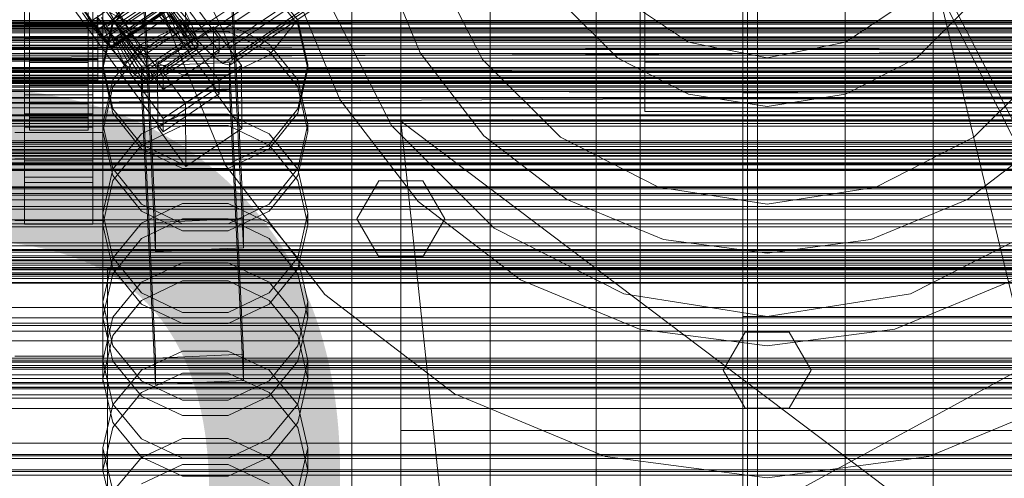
# Model space of a CAD drawing. Header units: millimetres. Extents: x -4738 to 65662, y -68080 to 6847.
# Tile 282 of 656: x 132 to 334, y -34378 to -34284. Entities that reach past the tile are written whole.
import ezdxf

# ---------------------------------------------------------------- set-up
doc = ezdxf.new("R2010")
doc.units = ezdxf.units.MM
for name, color, linetype, lineweight in [('COTAS_O', 1, 'Continuous', 0), ('COTAS_P', 1, 'Continuous', 0), ('frontal_briquetadora', 7, 'Continuous', 0), ('frontal_C01', 7, 'Continuous', 0), ('frontal_C02', 7, 'Continuous', 0), ('frontal_C03', 7, 'Continuous', 0), ('frontal_mezcladora', 7, 'Continuous', 0), ('frontal_secador', 7, 'Continuous', 0), ('frontal_tolva', 7, 'Continuous', 0)]:
    doc.layers.add(name, color=color, linetype=linetype, lineweight=lineweight)
doc.dimstyles.new('R19_100', dxfattribs={"dimtxt": 250, "dimasz": 150, "dimexe": 150, "dimexo": 80, "dimgap": 100, "dimtad": 1, "dimtih": 1, "dimtoh": 1, "dimdsep": 46, "dimcen": 0.09, "dimadec": 0, "dimazin": 0, "dimtfac": 1, "dimtdec": 4, "dimtofl": 0, "dimtmove": 0, "dimatfit": 3, "dimfxl": 1, "dimtolj": 1, "dimtzin": 0, "dimarcsym": 0})

# ---------------------------------------------------------------- blocks, each defined once
blk = doc.blocks.new('DIM_R31_48')
at = {"layer": 'COTAS_O'}
for p, q in [((-1725, -33700), (-1575, -33655)), ((1725, -33700), (1575, -33655)), ((-1725, -34400), (-1725, -33700)), ((-1725, -33700), (1725, -33700)), ((-1725, -33700), (-1575, -33745)), ((1725, -33700), (1575, -33745)), ((1725, -34400), (1725, -33700))]:
    blk.add_line(p, q, dxfattribs=at)
blk.add_text('3450 O', height=250, dxfattribs=at).set_placement((0, -33600))
blk = doc.blocks.new('DIM_R31_49')
at = {"layer": 'COTAS_P'}
for p, q in [((-150, -32300), (550, -32300)), ((550, -32300), (505, -32450)), ((550, -34900), (550, -32300)), ((550, -32300), (595, -32450)), ((550, -34900), (505, -34750)), ((550, -34900), (595, -34750)), ((-150, -34900), (550, -34900))]:
    blk.add_line(p, q, dxfattribs=at)
blk.add_text('2600 P', height=250, rotation=90, dxfattribs=at).set_placement((450, -33600))
blk = doc.blocks.new('DIM_R31_52')
at = {"layer": 'COTAS_O'}
for p, q in [((-650, -34200), (-500, -34155)), ((650, -34200), (500, -34155)), ((-650, -34900), (-650, -34200)), ((-650, -34200), (650, -34200)), ((-650, -34200), (-500, -34245)), ((650, -34200), (500, -34245)), ((650, -34900), (650, -34200))]:
    blk.add_line(p, q, dxfattribs=at)
blk.add_text('1300 O', height=250, dxfattribs=at).set_placement((0, -34100))
blk = doc.blocks.new('DIM_R31_57')
at = {"layer": 'COTAS_P'}
for p, q in [((-305, -34680), (395, -34680)), ((395, -34680), (350, -34830)), ((395, -36000), (395, -34680)), ((395, -34680), (440, -34830)), ((395, -36000), (350, -35850)), ((395, -36000), (440, -35850)), ((-305, -36000), (395, -36000))]:
    blk.add_line(p, q, dxfattribs=at)
blk.add_text('1320 P', height=250, rotation=90, dxfattribs=at).set_placement((295, -35340))

msp = doc.modelspace()

# ---------------------------------------------------------------- linework, layer by layer
at = {"layer": 'frontal_briquetadora'}
for p, q in [((210, -34680), (210, -33820)), ((210, -33820), (416.55, -34680)), ((210, -34060), (210, -34490)), ((210, -34060), (210, -34305)), ((210, -34496), (210, -34060)), ((210, -34060), (430, -34490)), ((210, -34060), (430, -34496)), ((210, -34260), (210, -34305)), ((210, -34680), (210, -34260)), ((210, -34496), (210, -34260)), ((200, -34284.973), (200, -34267.941)), ((200, -34288.446), (200, -34268.879)), ((200, -34288.435), (200, -34268.884)), ((200, -34289.306), (200, -34270.216)), ((200, -34272.021), (200, -34289.389)), ((200, -34274.379), (200, -34294.247)), ((200, -34275), (200, -34294.5)), ((200, -34275), (200, -34294.021)), ((200, -34275), (200, -34292.221)), ((200, -34275), (200, -34294.515)), ((200, -34275), (200, -34294.867)), ((200, -34295.487), (200, -34275.621)), ((210, -34275), (210, -34293.742)), ((156.907, -34276.965), (151.08, -34284.263)), ((151.08, -34285.14), (156.906, -34277.832)), ((188.92, -34284.263), (183.093, -34276.965)), ((183.094, -34277.832), (188.92, -34285.14)), ((200, -34293.039), (200, -34277.979)), ((200, -34279.784), (200, -34298.691)), ((200, -34281.116), (200, -34300.517)), ((200, -34281.121), (200, -34300.538)), ((200, -34282.059), (200, -34296.162)), ((151.08, -34284.263), (149, -34293.364)), ((156.906, -34291.418), (151.08, -34284.112)), ((188.92, -34284.112), (183.094, -34291.418)), ((191, -34293.364), (188.92, -34284.263)), ((-160, -34284.973), (200, -34284.973)), ((149, -34294.247), (151.08, -34285.14)), ((165.326, -34286.607), (156.906, -34290.664)), ((156.907, -34289.221), (165.327, -34285.179)), ((174.674, -34286.607), (165.326, -34286.607)), ((165.327, -34285.179), (174.673, -34285.179)), ((174.673, -34285.179), (183.093, -34289.221)), ((183.094, -34290.664), (174.674, -34286.607)), ((188.92, -34285.14), (191, -34294.247)), ((200, -34302.341), (200, -34284.973)), ((200, -34307.656), (200, -34288.435)), ((200, -34307.682), (200, -34288.446)), ((-160, -34289.389), (200, -34289.389)), ((151.08, -34296.503), (156.907, -34289.221)), ((156.906, -34290.664), (151.08, -34297.965)), ((183.093, -34289.221), (188.92, -34296.503)), ((188.92, -34297.964), (183.094, -34290.664)), ((200, -34307.847), (200, -34289.306)), ((200, -34289.389), (200, -34306.421)), ((165.326, -34295.473), (156.906, -34291.418)), ((183.094, -34291.418), (174.674, -34295.473)), ((200, -34292.221), (200, -34306.82)), ((149, -34294.247), (131, -34294.247)), ((149, -34293.364), (149, -34294.247)), ((149, -34293.364), (151.08, -34302.464)), ((151.08, -34303.343), (149, -34294.247)), ((188.92, -34302.464), (191, -34293.364)), ((191, -34294.247), (188.92, -34303.343)), ((191, -34293.364), (191, -34294.247)), ((200, -34294.247), (191, -34294.247)), ((200, -34303.498), (200, -34293.039)), ((200, -34294.021), (200, -34312.312)), ((200, -34294.247), (200, -34314.065)), ((200, -34294.5), (200, -34313.519)), ((200, -34294.515), (200, -34313.55)), ((200, -34294.867), (200, -34314.683)), ((210, -34293.742), (210, -34311.847)), ((149, -34305.584), (151.08, -34296.503)), ((174.674, -34295.473), (165.326, -34295.473)), ((188.92, -34296.503), (191, -34305.584)), ((200, -34315.301), (200, -34295.487)), ((200, -34296.162), (200, -34305.188)), ((151.08, -34297.965), (149, -34307.055)), ((191, -34307.055), (188.92, -34297.964)), ((200, -34298.691), (200, -34316.687)), ((200, -34300.517), (200, -34319.289)), ((200, -34300.538), (200, -34319.325)), ((151.08, -34302.464), (156.907, -34309.762)), ((183.093, -34309.762), (188.92, -34302.464)), ((200, -34317.401), (200, -34302.341)), ((156.906, -34310.629), (151.08, -34303.343)), ((156.907, -34307.571), (165.327, -34303.551)), ((165.327, -34303.551), (174.673, -34303.551)), ((174.673, -34303.551), (183.093, -34307.571)), ((188.92, -34303.343), (183.094, -34310.629)), ((200, -34307.765), (200, -34303.498)), ((210, -34305), (210, -34471)), ((222, -34418.333), (210, -34305)), ((430, -34305), (210, -34305)), ((430, -34471), (210, -34305)), ((210, -34680), (210, -34305)), ((210, -34305), (210, -34496)), ((430, -34305), (222, -34418.333)), ((149, -34305.584), (149, -34307.055)), ((151.08, -34314.665), (149, -34305.584)), ((165.326, -34305.831), (156.906, -34309.876)), ((174.674, -34305.831), (165.326, -34305.831)), ((183.094, -34309.876), (174.674, -34305.831)), ((191, -34305.584), (188.92, -34314.665)), ((191, -34305.584), (191, -34307.055)), ((200, -34305.188), (200, -34307.765)), ((200, -34306.421), (200, -34320.524)), ((200, -34306.82), (200, -34316.575)), ((149, -34307.055), (151.08, -34316.128)), ((151.08, -34314.816), (156.907, -34307.571)), ((183.093, -34307.571), (188.92, -34314.816)), ((188.92, -34316.128), (191, -34307.055)), ((200, -34326.072), (200, -34307.656)), ((200, -34326.113), (200, -34307.682)), ((200, -34325.125), (200, -34307.847)), ((156.906, -34309.876), (151.08, -34317.151)), ((165.326, -34314.669), (156.906, -34310.629)), ((156.907, -34309.762), (165.327, -34313.812)), ((174.673, -34313.812), (183.093, -34309.762)), ((183.094, -34310.629), (174.674, -34314.669)), ((188.92, -34317.151), (183.094, -34309.876)), ((200, -34312.312), (200, -34329.168)), ((210, -34311.847), (210, -34328.696)), ((149, -34323.849), (151.08, -34314.816)), ((156.907, -34321.948), (151.08, -34314.665)), ((174.674, -34314.669), (165.326, -34314.669)), ((165.327, -34313.812), (174.673, -34313.812)), ((188.92, -34314.665), (183.093, -34321.948)), ((188.92, -34314.816), (191, -34323.849)), ((200, -34313.519), (200, -34331.59)), ((200, -34313.55), (200, -34331.635)), ((200, -34314.065), (200, -34333.784)), ((200, -34314.683), (200, -34334.398)), ((151.08, -34316.128), (156.906, -34323.39)), ((183.094, -34323.39), (188.92, -34316.128)), ((200, -34335.011), (200, -34315.301)), ((200, -34316.575), (200, -34320)), ((200, -34316.687), (200, -34333.081)), ((151.08, -34317.151), (149, -34326.199)), ((191, -34326.199), (188.92, -34317.151)), ((200, -34327.861), (200, -34317.401)), ((200, -34319.289), (200, -34336.971)), ((200, -34319.325), (200, -34337.021)), ((200, -34320.524), (200, -34329.551)), ((165.327, -34321.854), (156.907, -34325.844)), ((165.327, -34325.989), (156.907, -34321.948)), ((174.673, -34321.854), (165.327, -34321.854)), ((183.093, -34325.844), (174.673, -34321.854)), ((183.093, -34321.948), (174.673, -34325.989)), ((149, -34323.849), (149, -34326.199)), ((149, -34323.849), (151.08, -34332.883)), ((156.906, -34323.39), (165.326, -34327.416)), ((156.906, -34329.005), (165.326, -34324.981)), ((165.326, -34324.981), (174.674, -34324.981)), ((174.674, -34327.416), (183.094, -34323.39)), ((174.674, -34324.981), (183.094, -34329.005)), ((188.92, -34332.883), (191, -34323.849)), ((191, -34323.849), (191, -34326.199)), ((200, -34340.477), (200, -34325.125)), ((151.08, -34335.219), (149, -34326.199)), ((156.907, -34325.844), (151.08, -34333.033)), ((174.673, -34325.989), (165.327, -34325.989)), ((188.92, -34333.033), (183.093, -34325.844)), ((191, -34326.199), (188.92, -34335.22)), ((200, -34343.231), (200, -34326.072)), ((200, -34343.286), (200, -34326.113)), ((151.08, -34336.235), (156.906, -34329.005)), ((165.326, -34327.416), (174.674, -34327.416)), ((183.094, -34329.005), (188.92, -34336.235)), ((200, -34332.127), (200, -34327.861)), ((200, -34329.168), (200, -34343.943)), ((210, -34328.696), (210, -34343.717)), ((200, -34329.551), (200, -34332.127)), ((151.08, -34333.033), (149, -34341.997)), ((151.08, -34332.883), (156.907, -34340.127)), ((183.093, -34340.127), (188.92, -34332.883)), ((191, -34341.997), (188.92, -34333.033)), ((200, -34331.59), (200, -34348.267)), ((200, -34331.635), (200, -34348.326)), ((200, -34333.081), (200, -34347.243)), ((156.906, -34342.432), (151.08, -34335.219)), ((156.907, -34337.96), (165.327, -34333.996)), ((165.327, -34333.996), (174.673, -34333.996)), ((174.673, -34333.996), (183.093, -34337.96)), ((188.92, -34335.22), (183.094, -34342.432)), ((200, -34333.784), (200, -34353.351)), ((200, -34334.398), (200, -34353.959)), ((200, -34354.568), (200, -34335.011)), ((149, -34345.219), (151.08, -34336.235)), ((188.92, -34336.235), (191, -34345.219)), ((200, -34336.971), (200, -34353.127)), ((200, -34337.021), (200, -34353.19)), ((151.08, -34345.102), (156.907, -34337.96)), ((165.326, -34337.684), (156.906, -34341.688)), ((174.674, -34337.684), (165.326, -34337.684)), ((183.094, -34341.688), (174.674, -34337.684)), ((183.093, -34337.96), (188.92, -34345.102)), ((156.907, -34340.127), (165.327, -34344.148)), ((174.673, -34344.148), (183.093, -34340.127)), ((200, -34353.313), (200, -34340.477)), ((149, -34341.997), (149, -34345.219)), ((149, -34341.997), (151.08, -34350.961)), ((156.906, -34341.688), (151.08, -34348.879)), ((165.326, -34346.427), (156.906, -34342.432)), ((183.094, -34342.432), (174.674, -34346.427)), ((188.92, -34348.879), (183.094, -34341.688)), ((188.92, -34350.961), (191, -34341.997)), ((191, -34341.997), (191, -34345.219)), ((200, -34358.71), (200, -34343.231)), ((200, -34358.777), (200, -34343.286)), ((149, -34354.008), (151.08, -34345.102)), ((151.08, -34354.166), (149, -34345.219)), ((165.327, -34344.148), (174.673, -34344.148)), ((188.92, -34345.102), (191, -34354.008)), ((191, -34345.219), (188.92, -34354.166)), ((200, -34343.943), (200, -34356.068)), ((210, -34343.717), (210, -34356.398)), ((174.674, -34346.427), (165.326, -34346.427)), ((200, -34347.243), (200, -34358.629)), ((151.08, -34348.879), (149, -34357.809)), ((191, -34357.809), (188.92, -34348.879)), ((200, -34348.267), (200, -34363.141)), ((200, -34348.326), (200, -34363.212)), ((151.08, -34350.961), (156.907, -34358.15)), ((183.093, -34358.15), (188.92, -34350.961)), ((156.907, -34356.004), (165.327, -34352.087)), ((165.327, -34352.087), (174.673, -34352.087)), ((174.673, -34352.087), (183.093, -34356.004)), ((200, -34353.127), (200, -34367.36)), ((200, -34353.19), (200, -34367.434)), ((200, -34363.139), (200, -34353.313)), ((200, -34353.351), (200, -34372.717)), ((149, -34354.008), (149, -34357.809)), ((151.08, -34362.915), (149, -34354.008)), ((156.906, -34361.311), (151.08, -34354.166)), ((188.92, -34354.166), (183.094, -34361.311)), ((191, -34354.008), (188.92, -34362.915)), ((191, -34354.008), (191, -34357.809)), ((200, -34353.959), (200, -34373.318)), ((200, -34373.92), (200, -34354.568)), ((151.08, -34363.062), (156.907, -34356.004)), ((165.326, -34356.608), (156.906, -34360.574)), ((174.674, -34356.608), (165.326, -34356.608)), ((183.094, -34360.574), (174.674, -34356.608)), ((183.093, -34356.004), (188.92, -34363.062)), ((200, -34356.068), (200, -34365.078)), ((210, -34356.398), (210, -34366.307)), ((149, -34357.809), (151.08, -34366.693)), ((156.907, -34358.15), (165.327, -34362.14)), ((174.673, -34362.14), (183.093, -34358.15)), ((188.92, -34366.693), (191, -34357.809)), ((200, -34358.629), (200, -34366.801)), ((200, -34372.127), (200, -34358.71)), ((200, -34372.205), (200, -34358.777)), ((156.906, -34360.574), (151.08, -34367.693)), ((165.326, -34365.266), (156.906, -34361.311)), ((183.094, -34361.311), (174.674, -34365.266)), ((188.92, -34367.692), (183.094, -34360.574)), ((210, -34361.302), (210, -34359.564)), ((210, -34364.433), (210, -34361.302)), ((149, -34371.863), (151.08, -34363.062)), ((156.907, -34370.057), (151.08, -34362.915)), ((165.327, -34362.14), (174.673, -34362.14)), ((188.92, -34362.915), (183.093, -34370.057)), ((188.92, -34363.062), (191, -34371.863)), ((200, -34369.578), (200, -34363.139)), ((200, -34363.141), (200, -34375.844)), ((200, -34363.212), (200, -34375.925)), ((174.674, -34365.266), (165.326, -34365.266)), ((200, -34365.078), (200, -34370.627)), ((210, -34368.338), (210, -34364.433)), ((151.08, -34366.693), (156.906, -34373.784)), ((183.094, -34373.784), (188.92, -34366.693)), ((200, -34366.801), (200, -34371.445)), ((200, -34367.36), (200, -34379.318)), ((200, -34367.434), (200, -34379.401)), ((210, -34366.307), (210, -34373.106)), ((151.08, -34367.693), (149, -34376.522)), ((191, -34376.522), (188.92, -34367.692)), ((210, -34368.338), (452, -34368.338)), ((210, -34368.338), (210, -34372.243)), ((165.327, -34369.992), (156.907, -34373.853)), ((165.327, -34374.021), (156.907, -34370.057)), ((174.673, -34369.992), (165.327, -34369.992)), ((183.093, -34373.853), (174.673, -34369.992)), ((183.093, -34370.057), (174.673, -34374.021)), ((200, -34372.383), (200, -34369.578)), ((200, -34370.627), (200, -34372.5)), ((200, -34371.445), (200, -34372.383)), ((149, -34371.863), (149, -34376.522)), ((149, -34371.863), (151.08, -34380.664)), ((188.92, -34380.664), (191, -34371.863)), ((191, -34371.863), (191, -34376.522)), ((200, -34383.153), (200, -34372.127)), ((200, -34383.24), (200, -34372.205)), ((200, -34372.717), (200, -34391.832)), ((200, -34373.318), (200, -34392.425)), ((210, -34372.243), (210, -34375.375)), ((210, -34373.106), (210, -34376.565)), ((156.907, -34373.853), (151.08, -34380.809)), ((156.906, -34373.784), (165.326, -34377.708)), ((156.906, -34379.254), (165.326, -34375.335)), ((165.326, -34375.335), (174.674, -34375.335)), ((174.673, -34374.021), (165.327, -34374.021)), ((174.674, -34377.708), (183.094, -34373.784)), ((174.674, -34375.335), (183.094, -34379.254)), ((188.92, -34380.809), (183.093, -34373.853)), ((200, -34393.018), (200, -34373.92)), ((210, -34375.375), (210, -34377.112)), ((151.08, -34385.296), (149, -34376.522)), ((191, -34376.522), (188.92, -34385.296)), ((200, -34375.844), (200, -34386.064)), ((200, -34375.925), (200, -34386.153)), ((165.326, -34377.708), (174.674, -34377.708))]:
    msp.add_line(p, q, dxfattribs=at)
at = {"layer": 'frontal_C01'}
for p, q in [((250, -35948.844), (250, -33373.251)), ((250, -33378.064), (250, -35953.656)), ((146.218, -34284.726), (360.017, -34140.498)), ((149.85, -34285.602), (363.648, -34141.374)), ((147.554, -34286.48), (361.352, -34142.252)), ((148.798, -34287.95), (362.596, -34143.721)), ((150.672, -34287.233), (364.471, -34143.005)), ((149.865, -34289.034), (363.664, -34144.806)), ((150.683, -34289.659), (364.482, -34145.431)), ((151.191, -34288.527), (364.989, -34144.299)), ((151.196, -34289.783), (364.995, -34145.555)), ((151.369, -34289.397), (365.168, -34145.169)), ((173.554, -34286.276), (357.863, -34161.941)), ((168.263, -34288.299), (352.572, -34163.964)), ((175.016, -34289.929), (359.326, -34165.594)), ((171.275, -34291.359), (355.584, -34167.025)), ((173.584, -34293.124), (357.893, -34168.79)), ((175.032, -34293.474), (359.341, -34169.139)), ((175.521, -34292.384), (359.83, -34168.049)), ((228.298, -34453.88), (228.298, -34191.267)), ((228.298, -34197.047), (228.298, -34459.66)), ((145.277, -34250.21), (172.809, -34288.064)), ((172.821, -34290.76), (145.289, -34252.906)), ((161.341, -34295.801), (133.809, -34257.946)), ((133, -34306.231), (133, -34260.008)), ((133.821, -34260.642), (161.353, -34298.497)), ((145.315, -34258.838), (172.847, -34296.692)), ((147, -34260.008), (147, -34306.231)), ((172.859, -34299.388), (145.327, -34261.534)), ((133, -34262.704), (133, -34308.927)), ((147, -34308.927), (147, -34262.704)), ((161.379, -34304.428), (133.847, -34266.574)), ((133, -34314.858), (133, -34268.636)), ((147, -34268.636), (147, -34314.858)), ((133.859, -34269.27), (161.391, -34307.125)), ((133, -34271.332), (133, -34317.555)), ((147, -34317.555), (147, -34271.332)), ((159.022, -34278.744), (149.192, -34285.375)), ((161.318, -34277.866), (151.488, -34284.497)), ((153.275, -34284.25), (163.105, -34277.619)), ((147.868, -34286.317), (157.698, -34279.686)), ((160.266, -34280.213), (150.436, -34286.844)), ((150.644, -34280.124), (153.275, -34284.25)), ((162.14, -34279.497), (152.311, -34286.128)), ((162.659, -34280.791), (152.829, -34287.422)), ((163.144, -34286.491), (160.266, -34280.213)), ((167.102, -34284.978), (162.14, -34279.497)), ((168.196, -34287.711), (162.659, -34280.791)), ((134, -34282.696), (134, -34285.392)), ((134, -34282.696), (134, -34287.606)), ((146.218, -34284.726), (144.881, -34282.806)), ((147.868, -34286.317), (145.047, -34282.264)), ((146, -34285.392), (146, -34282.696)), ((146, -34287.606), (146, -34282.696)), ((151.488, -34284.497), (150.417, -34282.642)), ((150.417, -34282.642), (153.275, -34284.25)), ((161.333, -34281.298), (151.503, -34287.929)), ((162.151, -34281.923), (152.321, -34288.554)), ((162.664, -34282.047), (152.835, -34288.678)), ((162.837, -34281.661), (153.008, -34288.292)), ((155.535, -34288.167), (165.365, -34281.536)), ((165.397, -34288.781), (161.333, -34281.298)), ((167.125, -34290.101), (162.151, -34281.923)), ((168.208, -34290.362), (162.664, -34282.047)), ((168.573, -34289.547), (162.837, -34281.661)), ((167.102, -34284.978), (165.365, -34281.536)), ((171.232, -34281.674), (173.554, -34286.276)), ((134, -34285.587), (134, -34283.107)), ((134, -34288.031), (134, -34283.107)), ((134, -34285.392), (134, -34283.232)), ((134, -34283.406), (134, -34285.587)), ((146, -34283.107), (146, -34285.587)), ((146, -34283.107), (146, -34288.031)), ((146, -34283.232), (146, -34285.392)), ((146, -34285.587), (146, -34283.406)), ((147.554, -34286.48), (146.218, -34284.726)), ((147.856, -34283.621), (147.868, -34286.317)), ((147.856, -34283.621), (149.192, -34285.375)), ((148, -34285.392), (148, -34283.232)), ((148, -34283.406), (148, -34285.587)), ((148.779, -34283.747), (149.85, -34285.602)), ((150.688, -34290.02), (160.518, -34283.389)), ((152.311, -34286.128), (151.488, -34284.497)), ((151.488, -34284.497), (155.535, -34288.167)), ((153.275, -34284.25), (155.535, -34288.167)), ((160.518, -34283.389), (163.144, -34286.491)), ((168.263, -34288.299), (164.752, -34284.152)), ((148, -34285.392), (-148, -34285.392)), ((-148, -34285.587), (148, -34285.587)), ((134, -34285.392), (146, -34285.392)), ((134, -34287.718), (134, -34285.392)), ((146, -34285.587), (134, -34285.587)), ((134, -34285.587), (134, -34287.919)), ((146, -34285.392), (146, -34287.718)), ((146, -34287.919), (146, -34285.587)), ((148.798, -34287.95), (147.554, -34286.48)), ((150.688, -34290.02), (147.868, -34286.317)), ((148, -34287.718), (148, -34285.392)), ((148, -34285.587), (148, -34287.919)), ((149.192, -34285.375), (150.688, -34290.02)), ((149.192, -34285.375), (150.436, -34286.844)), ((149.85, -34285.602), (150.672, -34287.233)), ((150.436, -34286.844), (153.314, -34293.123)), ((150.436, -34286.844), (151.503, -34287.929)), ((152.829, -34287.422), (152.311, -34286.128)), ((152.311, -34286.128), (157.272, -34291.609)), ((153.314, -34293.123), (163.144, -34286.491)), ((157.272, -34291.609), (167.102, -34284.978)), ((160.19, -34293.415), (171.658, -34285.678)), ((163.144, -34286.491), (165.397, -34288.781)), ((168.196, -34287.711), (167.102, -34284.978)), ((171.658, -34285.678), (171.715, -34298.62)), ((171.658, -34285.678), (177.394, -34293.565)), ((173.554, -34286.276), (175.016, -34289.929)), ((-148, -34287.718), (148, -34287.718)), ((-148, -34287.919), (148, -34287.919)), ((134, -34287.718), (134, -34287.606)), ((134, -34287.606), (134, -34292.53)), ((134, -34287.606), (146, -34287.606)), ((134, -34290.05), (134, -34287.718)), ((146, -34287.718), (134, -34287.718)), ((134, -34287.919), (134, -34288.031)), ((146, -34287.919), (134, -34287.919)), ((134, -34287.919), (134, -34290.245)), ((134, -34288.031), (146, -34288.031)), ((134, -34292.941), (134, -34288.031)), ((146, -34292.53), (146, -34287.606)), ((146, -34287.606), (146, -34287.718)), ((146, -34287.718), (146, -34290.05)), ((146, -34288.031), (146, -34287.919)), ((146, -34290.245), (146, -34287.919)), ((146, -34288.031), (146, -34292.941)), ((148, -34290.05), (148, -34287.718)), ((148, -34287.919), (148, -34290.245)), ((149.865, -34289.034), (148.798, -34287.95)), ((150.672, -34287.233), (151.191, -34288.527)), ((151.191, -34288.527), (151.369, -34289.397)), ((151.503, -34287.929), (155.567, -34295.412)), ((151.503, -34287.929), (152.321, -34288.554)), ((152.321, -34288.554), (157.295, -34296.732)), ((152.321, -34288.554), (152.835, -34288.678)), ((153.008, -34288.292), (152.829, -34287.422)), ((152.829, -34287.422), (158.366, -34294.342)), ((152.835, -34288.678), (153.008, -34288.292)), ((152.835, -34288.678), (158.378, -34296.993)), ((153.008, -34288.292), (158.743, -34296.178)), ((155.535, -34288.167), (157.272, -34291.609)), ((155.567, -34295.412), (165.397, -34288.781)), ((158.366, -34294.342), (168.196, -34287.711)), ((172.809, -34288.064), (161.341, -34295.801)), ((165.397, -34288.781), (167.125, -34290.101)), ((168.573, -34289.547), (168.196, -34287.711)), ((171.275, -34291.359), (168.263, -34288.299)), ((172.821, -34290.76), (172.809, -34288.064)), ((-148, -34290.05), (148, -34290.05)), ((-148, -34290.245), (148, -34290.245)), ((134, -34292.231), (134, -34290.05)), ((134, -34290.05), (134, -34292.53)), ((146, -34290.05), (134, -34290.05)), ((134, -34290.245), (134, -34292.941)), ((146, -34290.245), (134, -34290.245)), ((134, -34290.245), (134, -34292.405)), ((146, -34292.53), (146, -34290.05)), ((146, -34290.05), (146, -34292.231)), ((146, -34292.941), (146, -34290.245)), ((146, -34292.405), (146, -34290.245)), ((148, -34292.231), (148, -34290.05)), ((148, -34290.245), (148, -34292.405)), ((150.683, -34289.659), (149.865, -34289.034)), ((151.196, -34289.783), (150.683, -34289.659)), ((153.314, -34293.123), (150.688, -34290.02)), ((151.369, -34289.397), (151.196, -34289.783)), ((157.295, -34296.732), (167.125, -34290.101)), ((158.378, -34296.993), (168.208, -34290.362)), ((158.743, -34296.178), (168.573, -34289.547)), ((161.353, -34298.497), (172.821, -34290.76)), ((167.125, -34290.101), (168.208, -34290.362)), ((168.208, -34290.362), (168.573, -34289.547)), ((175.016, -34289.929), (175.521, -34292.384)), ((-148, -34292.231), (148, -34292.231)), ((-148, -34292.405), (148, -34292.405)), ((134, -34294.111), (134, -34292.231)), ((134, -34292.231), (134, -34297.134)), ((146, -34292.231), (134, -34292.231)), ((134, -34292.405), (134, -34297.502)), ((146, -34292.405), (134, -34292.405)), ((134, -34292.405), (134, -34294.253)), ((134, -34292.53), (134, -34297.134)), ((134, -34292.53), (146, -34292.53)), ((146, -34297.134), (146, -34292.231)), ((146, -34292.231), (146, -34294.111)), ((146, -34297.502), (146, -34292.405)), ((146, -34294.253), (146, -34292.405)), ((146, -34297.134), (146, -34292.53)), ((148, -34294.111), (148, -34292.231)), ((148, -34292.405), (148, -34294.253)), ((156.962, -34293.72), (174.943, -34292.921)), ((157.272, -34291.609), (158.366, -34294.342)), ((173.584, -34293.124), (171.275, -34291.359)), ((174.943, -34292.921), (174.943, -34298.314)), ((174.943, -34292.921), (177.811, -34352.709)), ((175.521, -34292.384), (175.032, -34293.474)), ((-148, -34294.111), (148, -34294.111)), ((-148, -34294.253), (148, -34294.253)), ((134, -34292.941), (146, -34292.941)), ((134, -34297.502), (134, -34292.941)), ((134, -34295.562), (134, -34294.111)), ((134, -34294.111), (134, -34301.102)), ((146, -34294.111), (134, -34294.111)), ((134, -34294.253), (134, -34301.403)), ((146, -34294.253), (134, -34294.253)), ((134, -34294.253), (134, -34295.663)), ((146, -34292.941), (146, -34297.502)), ((146, -34301.102), (146, -34294.111)), ((146, -34294.111), (146, -34295.562)), ((146, -34301.403), (146, -34294.253)), ((146, -34295.663), (146, -34294.253)), ((148, -34295.562), (148, -34294.111)), ((148, -34294.253), (148, -34295.663)), ((155.567, -34295.412), (153.314, -34293.123)), ((156.962, -34299.114), (156.962, -34293.72)), ((159.83, -34353.509), (156.962, -34293.72)), ((158.366, -34294.342), (158.743, -34296.178)), ((160.247, -34306.356), (160.19, -34293.415)), ((165.926, -34301.301), (160.19, -34293.415)), ((177.394, -34293.565), (165.926, -34301.301)), ((175.032, -34293.474), (173.584, -34293.124)), ((177.451, -34306.506), (177.394, -34293.565)), ((-148, -34295.562), (148, -34295.562)), ((-148, -34295.663), (148, -34295.663)), ((-148, -34296.485), (148, -34296.485)), ((-148, -34296.537), (148, -34296.537)), ((-148, -34296.818), (148, -34296.818)), ((134, -34296.485), (134, -34295.562)), ((134, -34295.562), (134, -34304.166)), ((146, -34295.562), (134, -34295.562)), ((134, -34295.663), (134, -34304.378)), ((146, -34295.663), (134, -34295.663)), ((134, -34295.663), (134, -34296.537)), ((134, -34296.818), (134, -34296.485)), ((134, -34296.485), (134, -34306.115)), ((146, -34296.485), (134, -34296.485)), ((134, -34296.537), (134, -34306.225)), ((146, -34296.537), (134, -34296.537)), ((134, -34296.537), (134, -34296.818)), ((134, -34296.818), (134, -34306.817)), ((146, -34296.818), (134, -34296.818)), ((146, -34304.166), (146, -34295.562)), ((146, -34295.562), (146, -34296.485)), ((146, -34304.378), (146, -34295.663)), ((146, -34296.537), (146, -34295.663)), ((146, -34306.115), (146, -34296.485)), ((146, -34296.485), (146, -34296.818)), ((146, -34306.225), (146, -34296.537)), ((146, -34296.818), (146, -34296.537)), ((146, -34306.817), (146, -34296.818)), ((148, -34296.485), (148, -34295.562)), ((148, -34295.663), (148, -34296.537)), ((148, -34296.818), (148, -34296.485)), ((148, -34296.537), (148, -34296.818)), ((157.295, -34296.732), (155.567, -34295.412)), ((158.378, -34296.993), (157.295, -34296.732)), ((158.743, -34296.178), (158.378, -34296.993)), ((161.341, -34295.801), (161.353, -34298.497)), ((172.847, -34296.692), (161.379, -34304.428)), ((172.859, -34299.388), (172.847, -34296.692)), ((134, -34297.134), (134, -34301.102)), ((134, -34297.134), (146, -34297.134)), ((134, -34297.502), (146, -34297.502)), ((134, -34301.403), (134, -34297.502)), ((146, -34301.102), (146, -34297.134)), ((146, -34297.502), (146, -34301.403)), ((174.943, -34298.314), (156.962, -34299.114)), ((171.715, -34298.62), (160.247, -34306.356)), ((177.451, -34306.506), (171.715, -34298.62)), ((177.811, -34358.103), (174.943, -34298.314)), ((159.83, -34358.902), (156.962, -34299.114)), ((161.391, -34307.125), (172.859, -34299.388)), ((134, -34301.102), (134, -34304.166)), ((134, -34301.102), (146, -34301.102)), ((134, -34301.403), (146, -34301.403)), ((134, -34304.378), (134, -34301.403)), ((146, -34304.166), (146, -34301.102)), ((146, -34301.403), (146, -34304.378)), ((165.926, -34301.301), (165.983, -34314.242)), ((133, -34316.438), (133, -34303.496)), ((133, -34303.496), (147, -34303.496)), ((133, -34313.126), (133, -34303.496)), ((134, -34304.166), (134, -34306.115)), ((134, -34304.166), (146, -34304.166)), ((134, -34304.378), (146, -34304.378)), ((134, -34306.225), (134, -34304.378)), ((146, -34306.115), (146, -34304.166)), ((146, -34304.378), (146, -34306.225)), ((147, -34303.496), (147, -34316.438)), ((147, -34303.496), (147, -34313.126)), ((161.379, -34304.428), (161.391, -34307.125)), ((147, -34306.231), (133, -34306.231)), ((133, -34306.231), (133, -34308.927)), ((134, -34306.115), (134, -34306.817)), ((134, -34306.115), (146, -34306.115)), ((134, -34306.225), (146, -34306.225)), ((134, -34306.817), (134, -34306.225)), ((134, -34306.817), (146, -34306.817)), ((146, -34306.817), (146, -34306.115)), ((146, -34306.225), (146, -34306.817)), ((147, -34308.927), (147, -34306.231)), ((160.247, -34306.356), (165.983, -34314.242)), ((165.983, -34314.242), (177.451, -34306.506)), ((131, -34307.271), (149, -34307.271)), ((133, -34308.927), (147, -34308.927)), ((149, -34307.271), (149, -34312.663)), ((149, -34307.271), (149, -34353.108)), ((149, -34312.663), (131, -34312.663)), ((149, -34358.5), (149, -34312.663)), ((147, -34313.126), (133, -34313.126)), ((133, -34313.126), (133, -34326.067)), ((147, -34314.858), (133, -34314.858)), ((133, -34314.858), (133, -34317.555)), ((147, -34326.067), (147, -34313.126)), ((147, -34317.555), (147, -34314.858)), ((147, -34316.438), (133, -34316.438)), ((133, -34316.438), (133, -34326.067)), ((147, -34326.067), (147, -34316.438)), ((133, -34317.555), (147, -34317.555)), ((133, -34326.067), (147, -34326.067)), ((-450, -34337.218), (450, -34337.218)), ((450, -34348.002), (-450, -34348.002)), ((-425, -34347.993), (425, -34347.993)), ((149, -34353.108), (131, -34353.108)), ((149, -34358.5), (149, -34353.108)), ((177.811, -34352.709), (159.83, -34353.509)), ((177.811, -34358.103), (177.811, -34352.709)), ((159.83, -34353.509), (159.83, -34358.902)), ((131, -34358.5), (149, -34358.5)), ((159.83, -34358.902), (177.811, -34358.103)), ((425, -34359.548), (-425, -34359.548)), ((425, -34361.689), (-425, -34361.689)), ((450, -34370.922), (-450, -34370.922)), ((-425, -34373.245), (425, -34373.245))]:
    msp.add_line(p, q, dxfattribs=at)
at = {"layer": 'frontal_C02'}
for p, q in [((250, -35767.183), (250, -32921.727)), ((250, -32926.497), (250, -35771.953)), ((228.298, -34455.696), (228.298, -34165.201)), ((228.298, -34170.932), (228.298, -34461.426)), ((133, -34288.055), (133, -34242.237)), ((147, -34242.237), (147, -34288.055)), ((133, -34245.217), (133, -34291.036)), ((147, -34291.036), (147, -34245.217)), ((159.83, -34325.721), (156.962, -34266.456)), ((174.943, -34265.663), (177.811, -34324.929)), ((159.83, -34331.684), (156.962, -34272.418)), ((177.811, -34330.891), (174.943, -34271.625)), ((165.926, -34273.539), (165.983, -34287.845)), ((133, -34290.021), (133, -34275.714)), ((133, -34285.26), (133, -34275.714)), ((147, -34275.714), (147, -34290.021)), ((147, -34275.714), (147, -34285.26)), ((149, -34279.887), (149, -34285.848)), ((149, -34279.887), (149, -34325.324)), ((160.247, -34280.028), (165.983, -34287.845)), ((165.983, -34287.845), (177.451, -34280.176)), ((-559, -34284.761), (559, -34284.761)), ((149, -34285.848), (131, -34285.848)), ((147, -34285.26), (133, -34285.26)), ((133, -34285.26), (133, -34299.566)), ((147, -34299.566), (147, -34285.26)), ((149, -34331.285), (149, -34285.848)), ((147, -34288.055), (133, -34288.055)), ((133, -34288.055), (133, -34291.036)), ((147, -34291.036), (147, -34288.055)), ((147, -34290.021), (133, -34290.021)), ((133, -34290.021), (133, -34299.566)), ((147, -34299.566), (147, -34290.021)), ((133, -34291.036), (147, -34291.036)), ((133, -34299.566), (147, -34299.566)), ((-425, -34319.779), (425, -34319.779)), ((177.811, -34324.929), (159.83, -34325.721)), ((177.811, -34330.891), (177.811, -34324.929)), ((149, -34325.324), (131, -34325.324)), ((149, -34331.285), (149, -34325.324)), ((159.83, -34325.721), (159.83, -34331.684)), ((159.83, -34331.684), (177.811, -34330.891)), ((425, -34331.234), (-425, -34331.234)), ((131, -34331.285), (149, -34331.285)), ((425, -34334.92), (-425, -34334.92)), ((-425, -34346.375), (425, -34346.375))]:
    msp.add_line(p, q, dxfattribs=at)
at = {"layer": 'frontal_C03'}
for p, q in [((1496, -34284.605), (-1496, -34284.605)), ((-1250, -34284.794), (1250, -34284.794)), ((1496, -34285.106), (-1496, -34285.106)), ((1250, -34286.273), (-1250, -34286.273)), ((1250, -34286.559), (-1250, -34286.559)), ((1250, -34286.875), (-1250, -34286.875)), ((-1496, -34288.163), (1496, -34288.163)), ((1496, -34288.754), (-1496, -34288.754)), ((1250, -34287.669), (-1250, -34287.669)), ((-1250, -34288.434), (1250, -34288.434)), ((1250, -34289.556), (-1250, -34289.556)), ((1250, -34290.321), (-1250, -34290.321)), ((1496, -34292.063), (-1496, -34292.063)), ((1496, -34292.655), (-1496, -34292.655)), ((1250, -34291.115), (-1250, -34291.115)), ((1250, -34291.431), (-1250, -34291.431)), ((1250, -34294.544), (-1250, -34294.544)), ((1496, -34295.711), (-1496, -34295.711)), ((1496, -34296.213), (-1496, -34296.213)), ((1250, -34296.023), (-1250, -34296.023)), ((1250, -34296.711), (-1250, -34296.711)), ((1496, -34298.552), (-1496, -34298.552)), ((1496, -34298.887), (-1496, -34298.887)), ((1250, -34297.088), (-1250, -34297.088)), ((1496, -34300.153), (-1496, -34300.153)), ((1496, -34300.271), (-1496, -34300.271)), ((1250, -34301.139), (-1250, -34301.139)), ((1250, -34302.211), (-1250, -34302.211)), ((1250, -34303.665), (-1250, -34303.665)), ((1250, -34304.919), (-1250, -34304.919)), ((1250, -34309.017), (-1250, -34309.017)), ((1250, -34309.333), (-1250, -34309.333)), ((1250, -34309.698), (-1250, -34309.698)), ((1250, -34310.127), (-1250, -34310.127)), ((1250, -34310.767), (-1250, -34310.767)), ((-1250, -34310.891), (1250, -34310.891)), ((-1579, -34312.165), (1579, -34312.165)), ((1250, -34311.302), (-1250, -34311.302)), ((1250, -34311.605), (-1250, -34311.605)), ((1250, -34312.014), (-1250, -34312.014)), ((1250, -34312.778), (-1250, -34312.778)), ((1250, -34313.572), (-1250, -34313.572)), ((1250, -34313.889), (-1250, -34313.889)), ((1250, -34314.77), (-1250, -34314.77)), ((1250, -34315.064), (-1250, -34315.064)), ((1496, -34318.408), (-1496, -34318.408)), ((1496, -34318.526), (-1496, -34318.526)), ((1496, -34319.792), (-1496, -34319.792)), ((1496, -34320.127), (-1496, -34320.127)), ((-1250, -34321.084), (1250, -34321.084)), ((1496, -34322.466), (-1496, -34322.466)), ((1496, -34322.968), (-1496, -34322.968)), ((1250, -34322.976), (-1250, -34322.976)), ((-1496, -34326.024), (1496, -34326.024)), ((1496, -34326.616), (-1496, -34326.616)), ((1496, -34329.924), (-1496, -34329.924)), ((1496, -34330.516), (-1496, -34330.516)), ((1250, -34331.474), (-1250, -34331.474)), ((1250, -34331.791), (-1250, -34331.791)), ((1250, -34332.585), (-1250, -34332.585)), ((1496, -34333.573), (-1496, -34333.573)), ((1496, -34334.074), (-1496, -34334.074)), ((-1250, -34333.349), (1250, -34333.349)), ((1250, -34333.564), (-1250, -34333.564)), ((1250, -34334.472), (-1250, -34334.472)), ((1250, -34335.236), (-1250, -34335.236)), ((1496, -34336.414), (-1496, -34336.414)), ((1496, -34336.749), (-1496, -34336.749)), ((1250, -34335.457), (-1250, -34335.457)), ((1250, -34336.03), (-1250, -34336.03)), ((1250, -34336.346), (-1250, -34336.346)), ((1496, -34338.015), (-1496, -34338.015)), ((1496, -34338.132), (-1496, -34338.132)), ((1250, -34345.238), (-1250, -34345.238)), ((1250, -34346.843), (-1250, -34346.843)), ((1250, -34353.932), (-1250, -34353.932)), ((1250, -34354.248), (-1250, -34354.248)), ((1250, -34354.329), (-1250, -34354.329)), ((1250, -34355.042), (-1250, -34355.042)), ((1250, -34355.401), (-1250, -34355.401)), ((-1250, -34355.806), (1250, -34355.806)), ((1250, -34356.929), (-1250, -34356.929)), ((1250, -34357.694), (-1250, -34357.694)), ((1250, -34358.488), (-1250, -34358.488)), ((1250, -34358.804), (-1250, -34358.804)), ((1250, -34359.453), (-1250, -34359.453)), ((1250, -34359.829), (-1250, -34359.829)), ((1250, -34376.389), (-1250, -34376.389)), ((1250, -34376.706), (-1250, -34376.706)), ((1250, -34377.5), (-1250, -34377.5))]:
    msp.add_line(p, q, dxfattribs=at)
at = {"layer": 'frontal_mezcladora'}
for p, q in [((280, -34450), (280, -34020)), ((259, -34456.719), (259, -34036.719)), ((281, -34036.719), (281, -34456.719)), ((259, -34483.281), (259, -34063.281)), ((281, -34483.281), (281, -34063.281)), ((283, -34509.163), (283, -34076.07)), ((301, -34076.07), (301, -34509.163)), ((319, -34076.07), (319, -34509.163)), ((283, -34526.414), (283, -34093.321)), ((301, -34526.414), (301, -34093.321)), ((319, -34526.414), (319, -34093.321)), ((280, -34299.176), (280, -34250)), ((213.986, -34291), (205.794, -34271.223)), ((226.751, -34292.321), (216.524, -34272.249)), ((197.531, -34300.5), (187.441, -34276.141)), ((208.143, -34305.84), (194.65, -34279.357)), ((254.435, -34292.069), (242.931, -34280.565)), ((268.927, -34288.803), (255.302, -34279.698)), ((314.698, -34279.698), (301.073, -34288.803)), ((327.069, -34280.565), (315.565, -34292.069)), ((260, -34281.153), (260, -34292.878)), ((174.149, -34314), (161.361, -34283.129)), ((285, -34292), (268.927, -34288.803)), ((301.073, -34288.803), (285, -34292)), ((227.017, -34307.983), (213.986, -34291)), ((242.679, -34308.249), (226.751, -34292.321)), ((268.931, -34299.455), (254.435, -34292.069)), ((260, -34292.878), (260, -34300.406)), ((260, -34292.878), (360, -34292.878)), ((315.565, -34292.069), (301.069, -34299.455)), ((343.249, -34292.321), (327.321, -34308.249)), ((213.582, -34321.418), (197.531, -34300.5)), ((260, -34300.406), (260, -34303)), ((260, -34300.406), (360, -34300.406)), ((285, -34302), (268.931, -34299.455)), ((280, -34299.176), (280, -34345)), ((280, -34299.176), (345, -34299.176)), ((301.069, -34299.455), (285, -34302)), ((260, -34303), (360, -34303)), ((229.16, -34326.857), (208.143, -34305.84)), ((244, -34321.014), (227.017, -34307.983)), ((262.751, -34318.476), (242.679, -34308.249)), ((327.321, -34308.249), (307.249, -34318.476)), ((342.983, -34307.983), (326, -34321.014)), ((194.49, -34340.51), (174.149, -34314)), ((201.047, -34324.953), (205.547, -34317.159)), ((205.547, -34317.159), (214.547, -34317.159)), ((214.547, -34317.159), (219.047, -34324.953)), ((285, -34322), (262.751, -34318.476)), ((307.249, -34318.476), (285, -34322)), ((263.777, -34329.206), (244, -34321.014)), ((326, -34321.014), (306.223, -34329.206)), ((234.5, -34337.469), (213.582, -34321.418)), ((205.547, -34332.748), (201.047, -34324.953)), ((219.047, -34324.953), (214.547, -34332.748)), ((255.643, -34340.35), (229.16, -34326.857)), ((340.84, -34326.857), (314.357, -34340.35)), ((285, -34332), (263.777, -34329.206)), ((306.223, -34329.206), (285, -34332)), ((214.547, -34332.748), (205.547, -34332.748)), ((150, -34335), (420, -34335)), ((150, -34380), (150, -34335)), ((258.859, -34347.559), (234.5, -34337.469)), ((335.5, -34337.469), (311.141, -34347.559)), ((221, -34360.851), (194.49, -34340.51)), ((285, -34345), (255.643, -34340.35)), ((314.357, -34340.35), (285, -34345)), ((280, -34345), (280, -34384.35)), ((280, -34345), (345, -34345)), ((285, -34351), (258.859, -34347.559)), ((276, -34356), (280.5, -34348.206)), ((280.5, -34348.206), (289.5, -34348.206)), ((311.141, -34347.559), (285, -34351)), ((289.5, -34348.206), (294, -34356)), ((280.5, -34363.794), (276, -34356)), ((294, -34356), (289.5, -34363.794)), ((251.871, -34373.639), (221, -34360.851)), ((349, -34360.851), (318.129, -34373.639)), ((289.5, -34363.794), (280.5, -34363.794)), ((285, -34378), (251.871, -34373.639)), ((318.129, -34373.639), (285, -34378))]:
    msp.add_line(p, q, dxfattribs=at)
at = {"layer": 'frontal_secador'}
for p, q in [((1320, -34284.343), (-1320, -34284.343)), ((1250, -34284.651), (-1250, -34284.651)), ((1320, -34286), (-1320, -34286)), ((1250, -34285.859), (-1250, -34285.859)), ((-1250, -34286), (1250, -34286)), ((1320, -34287.929), (-1320, -34287.929)), ((-422.12, -34288.52), (420.5, -34290.5)), ((-1320, -34290), (1320, -34290)), ((-1250, -34290), (1250, -34290)), ((-413.48, -34294.28), (420.5, -34290.5)), ((1320, -34292.071), (-1320, -34292.071)), ((1320, -34294), (-1320, -34294)), ((1250, -34294.141), (-1250, -34294.141)), ((-413.48, -34294.28), (410.42, -34294.82)), ((-407, -34295), (410.42, -34294.82)), ((1320, -34295.657), (-1320, -34295.657)), ((1320, -34296.928), (-1320, -34296.928)), ((407, -34295), (-407, -34295)), ((1320, -34297.727), (-1320, -34297.727)), ((1320, -34298), (-1320, -34298)), ((1250, -34297.285), (-1250, -34297.285)), ((1250, -34298), (-1250, -34298)), ((-431.48, -34297.08), (429.5, -34299.5)), ((-420.92, -34304.12), (429.5, -34299.5)), ((1250, -34301.314), (-1250, -34301.314)), ((1250, -34303.856), (-1250, -34303.856)), ((-420.92, -34304.12), (417.18, -34304.78)), ((-413, -34305), (417.18, -34304.78)), ((413, -34305), (-413, -34305)), ((1250, -34305.455), (-1250, -34305.455)), ((1250, -34306), (-1250, -34306)), ((1360, -34313.5), (-1360, -34313.5)), ((1360, -34314.863), (-1360, -34314.863)), ((1250, -34313.75), (-1250, -34313.75)), ((1360, -34318.859), (-1360, -34318.859)), ((1360, -34325.216), (-1360, -34325.216)), ((1250, -34332.924), (-1250, -34332.924)), ((1360, -34333.5), (-1360, -34333.5)), ((1360, -34343.147), (-1360, -34343.147)), ((-1360, -34353.5), (1360, -34353.5)), ((-1250, -34353.5), (1250, -34353.5)), ((1360, -34363.853), (-1360, -34363.853)), ((1360, -34373.5), (-1360, -34373.5)), ((1250, -34374.076), (-1250, -34374.076))]:
    msp.add_line(p, q, dxfattribs=at)
at = {"layer": 'frontal_tolva'}
for p, q in [((-1821.5, -34350), (1821.5, -34350)), ((-1821.5, -34361), (1821.5, -34361))]:
    msp.add_line(p, q, dxfattribs=at)

# ---------------------------------------------------------------- dimensions: what is measured, and where the dimension line sits
at = {"layer": 'COTAS_O'}
for p1, p2, picture, middle in [((-1725, -34400), (1725, -34400), 'DIM_R31_48', (0, -33700)), ((-650, -34900), (650, -34900), 'DIM_R31_52', (0, -34200))]:
    dim = msp.add_aligned_dim(p1=p1, p2=p2, distance=700, text='<> O', dimstyle='R19_100', dxfattribs=at)
    dim.commit()
    dim.dimension.update_dxf_attribs({"geometry": picture, "text_midpoint": middle})
at = {"layer": 'COTAS_P'}
for p1, p2, picture, middle in [((-150, -34900), (-150, -32300), 'DIM_R31_49', (550, -33600)), ((-305, -36000), (-305, -34680), 'DIM_R31_57', (395, -35340))]:
    dim = msp.add_aligned_dim(p1=p1, p2=p2, distance=-700, text='<> P', dimstyle='R19_100', dxfattribs=at)
    dim.commit()
    dim.dimension.update_dxf_attribs({"geometry": picture, "text_midpoint": middle})

doc.saveas('drawing.dxf')
